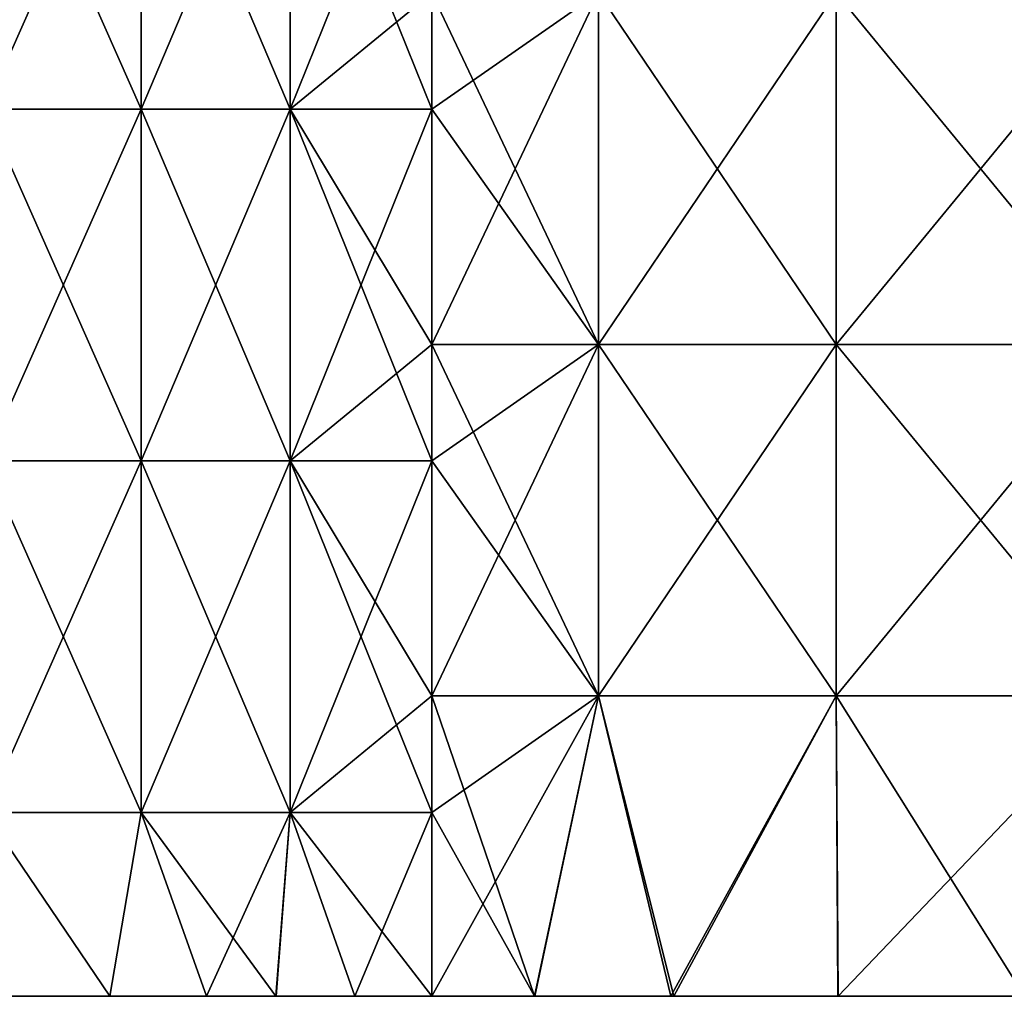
# Model space of a CAD drawing. Header units: inches. Extents: x -4.75 to 4.5, y 0 to 1.88.
# Tile 382 of 462: x 3.18 to 3.41, y 0 to 0.22. Entities that reach past the tile are written whole.
import ezdxf

# ---------------------------------------------------------------- set-up
doc = ezdxf.new("R2010")
doc.units = ezdxf.units.IN
doc.header["$LTSCALE"] = 101.851852
doc.header["$MEASUREMENT"] = 0
for name, color, linetype in [('1', 7, 'CONTINUOUS'), ('12', 7, 'CONTINUOUS'), ('35', 7, 'CONTINUOUS'), ('38', 7, 'CONTINUOUS')]:
    doc.layers.add(name, color=color, linetype=linetype)

msp = doc.modelspace()

# ---------------------------------------------------------------- linework, layer by layer
at = {"layer": '1', "color": 13, "linetype": 'Continuous', "true_color": 0xd67263}
for points in [[(3.11494, 0, 1.24125), (3.16157, 0, 1.16117), (3.19461, 0, 1.24125), (3.11494, 0, 1.24125)], [(3.11494, 0, 1.24125), (3.19461, 0, 1.24125), (3.17048, 0, 1.32133), (3.11494, 0, 1.24125)], [(3.11497, 0, -1.24123), (3.1705, 0, -1.32131), (3.19464, 0, -1.24123), (3.11497, 0, -1.24123)], [(3.11497, 0, -1.24123), (3.19464, 0, -1.24123), (3.16157, 0, -1.16115), (3.11497, 0, -1.24123)], [(3.17048, 0, 1.32133), (3.19547, 0, 1.40141), (3.1156, 0, 1.40141), (3.17048, 0, 1.32133)], [(3.1156, 0, 1.40141), (3.19547, 0, 1.40141), (3.15933, 0, 1.48149), (3.1156, 0, 1.40141)], [(3.1705, 0, -1.32131), (3.11561, 0, -1.40139), (3.19548, 0, -1.40139), (3.1705, 0, -1.32131)], [(3.11561, 0, -1.40139), (3.15934, 0, -1.48147), (3.19548, 0, -1.40139), (3.11561, 0, -1.40139)], [(3.20187, 0, -1.56182), (3.15934, 0, -1.48147), (3.12236, 0, -1.56155), (3.20187, 0, -1.56182)], [(3.12236, 0, 1.56157), (3.15933, 0, 1.48149), (3.20186, 0, 1.56183), (3.12236, 0, 1.56157)], [(3.12236, 0, 1.56157), (3.20186, 0, 1.56183), (3.16164, 0, 1.64177), (3.12236, 0, 1.56157)], [(3.20187, 0, -1.56182), (3.12236, 0, -1.56155), (3.16875, 0, -1.628), (3.20187, 0, -1.56182)], [(3.12962, 0, 1.08109), (3.13874, 0, 1.00101), (3.20917, 0, 1.08109), (3.12962, 0, 1.08109)], [(3.12962, 0, 1.08109), (3.20917, 0, 1.08109), (3.16157, 0, 1.16117), (3.12962, 0, 1.08109)], [(3.13874, 0, -1.00099), (3.12962, 0, -1.08107), (3.20917, 0, -1.08107), (3.13874, 0, -1.00099)], [(3.12962, 0, -1.08107), (3.16157, 0, -1.16115), (3.20917, 0, -1.08107), (3.12962, 0, -1.08107)], [(3.13874, 0, 1.00101), (3.1485, 0, 0.92093), (3.21869, 0, 1.00101), (3.13874, 0, 1.00101)], [(3.13874, 0, 1.00101), (3.21869, 0, 1.00101), (3.20917, 0, 1.08109), (3.13874, 0, 1.00101)], [(3.13874, 0, -1.00099), (3.21869, 0, -1.00099), (3.1485, 0, -0.92091), (3.13874, 0, -1.00099)], [(3.21869, 0, -1.00099), (3.13874, 0, -1.00099), (3.20917, 0, -1.08107), (3.21869, 0, -1.00099)], [(3.13952, 0, -0.68067), (3.14192, 0, -0.76075), (3.21945, 0, -0.68067), (3.13952, 0, -0.68067)], [(3.13952, 0, -0.68067), (3.21945, 0, -0.68067), (3.15083, 0, -0.60059), (3.13952, 0, -0.68067)], [(3.13953, 0, 0.68069), (3.15083, 0, 0.60061), (3.21945, 0, 0.68069), (3.13953, 0, 0.68069)], [(3.13953, 0, 0.68069), (3.21945, 0, 0.68069), (3.14192, 0, 0.76077), (3.13953, 0, 0.68069)], [(3.14181, 0, -0.04003), (3.14252, 0, -0.12011), (3.22159, 0, -0.04003), (3.14181, 0, -0.04003)], [(3.14181, 0, -0.04003), (3.22159, 0, -0.04003), (3.14181, 0, 0.04005), (3.14181, 0, -0.04003)], [(3.14181, 0, 0.04005), (3.22159, 0, -0.04003), (3.22159, 0, 0.04005), (3.14181, 0, 0.04005)], [(3.14181, 0, 0.04005), (3.22159, 0, 0.04005), (3.14252, 0, 0.12013), (3.14181, 0, 0.04005)], [(3.14192, 0, -0.76075), (3.14521, 0, -0.84083), (3.2217, 0, -0.76075), (3.14192, 0, -0.76075)], [(3.14192, 0, -0.76075), (3.2217, 0, -0.76075), (3.21945, 0, -0.68067), (3.14192, 0, -0.76075)], [(3.14192, 0, 0.76077), (3.21945, 0, 0.68069), (3.2217, 0, 0.76077), (3.14192, 0, 0.76077)], [(3.14192, 0, 0.76077), (3.2217, 0, 0.76077), (3.14521, 0, 0.84085), (3.14192, 0, 0.76077)], [(3.14252, 0, -0.12011), (3.14322, 0, -0.20019), (3.22226, 0, -0.12011), (3.14252, 0, -0.12011)], [(3.14252, 0, -0.12011), (3.22226, 0, -0.12011), (3.22159, 0, -0.04003), (3.14252, 0, -0.12011)], [(3.14252, 0, 0.12013), (3.22159, 0, 0.04005), (3.22226, 0, 0.12013), (3.14252, 0, 0.12013)], [(3.14252, 0, 0.12013), (3.22226, 0, 0.12013), (3.14322, 0, 0.20021), (3.14252, 0, 0.12013)], [(3.14322, 0, -0.20019), (3.14393, 0, -0.28027), (3.22293, 0, -0.20019), (3.14322, 0, -0.20019)], [(3.14322, 0, -0.20019), (3.22293, 0, -0.20019), (3.22226, 0, -0.12011), (3.14322, 0, -0.20019)], [(3.14322, 0, 0.20021), (3.22226, 0, 0.12013), (3.22293, 0, 0.20021), (3.14322, 0, 0.20021)], [(3.14322, 0, 0.20021), (3.22293, 0, 0.20021), (3.14393, 0, 0.28029), (3.14322, 0, 0.20021)], [(3.14393, 0, -0.28027), (3.14464, 0, -0.36035), (3.2236, 0, -0.28027), (3.14393, 0, -0.28027)], [(3.14393, 0, -0.28027), (3.2236, 0, -0.28027), (3.22293, 0, -0.20019), (3.14393, 0, -0.28027)], [(3.14393, 0, 0.28029), (3.22293, 0, 0.20021), (3.2236, 0, 0.28029), (3.14393, 0, 0.28029)], [(3.14393, 0, 0.28029), (3.2236, 0, 0.28029), (3.14464, 0, 0.36037), (3.14393, 0, 0.28029)], [(3.14464, 0, -0.36035), (3.14654, 0, -0.44043), (3.22426, 0, -0.36035), (3.14464, 0, -0.36035)], [(3.14464, 0, -0.36035), (3.22426, 0, -0.36035), (3.2236, 0, -0.28027), (3.14464, 0, -0.36035)], [(3.14464, 0, 0.36037), (3.2236, 0, 0.28029), (3.22426, 0, 0.36037), (3.14464, 0, 0.36037)], [(3.14464, 0, 0.36037), (3.22426, 0, 0.36037), (3.14654, 0, 0.44045), (3.14464, 0, 0.36037)], [(3.1485, 0, 0.92093), (3.14521, 0, 0.84085), (3.22479, 0, 0.84085), (3.1485, 0, 0.92093)], [(3.14521, 0, -0.84083), (3.1485, 0, -0.92091), (3.22479, 0, -0.84083), (3.14521, 0, -0.84083)], [(3.14521, 0, -0.84083), (3.22479, 0, -0.84083), (3.2217, 0, -0.76075), (3.14521, 0, -0.84083)], [(3.14521, 0, 0.84085), (3.2217, 0, 0.76077), (3.22479, 0, 0.84085), (3.14521, 0, 0.84085)], [(3.14654, 0, -0.44043), (3.14869, 0, -0.52051), (3.22605, 0, -0.44043), (3.14654, 0, -0.44043)], [(3.14654, 0, -0.44043), (3.22605, 0, -0.44043), (3.22426, 0, -0.36035), (3.14654, 0, -0.44043)], [(3.14654, 0, 0.44045), (3.22426, 0, 0.36037), (3.22605, 0, 0.44045), (3.14654, 0, 0.44045)], [(3.14654, 0, 0.44045), (3.22605, 0, 0.44045), (3.14869, 0, 0.52053), (3.14654, 0, 0.44045)], [(3.1485, 0, 0.92093), (3.22789, 0, 0.92093), (3.21869, 0, 1.00101), (3.1485, 0, 0.92093)], [(3.22789, 0, 0.92093), (3.1485, 0, 0.92093), (3.22479, 0, 0.84085), (3.22789, 0, 0.92093)], [(3.1485, 0, -0.92091), (3.21869, 0, -1.00099), (3.22789, 0, -0.92091), (3.1485, 0, -0.92091)], [(3.1485, 0, -0.92091), (3.22789, 0, -0.92091), (3.22479, 0, -0.84083), (3.1485, 0, -0.92091)], [(3.14869, 0, -0.52051), (3.15083, 0, -0.60059), (3.22807, 0, -0.52051), (3.14869, 0, -0.52051)], [(3.14869, 0, -0.52051), (3.22807, 0, -0.52051), (3.22605, 0, -0.44043), (3.14869, 0, -0.52051)], [(3.14869, 0, 0.52053), (3.22605, 0, 0.44045), (3.22807, 0, 0.52053), (3.14869, 0, 0.52053)], [(3.14869, 0, 0.52053), (3.22807, 0, 0.52053), (3.15083, 0, 0.60061), (3.14869, 0, 0.52053)], [(3.15083, 0, -0.60059), (3.21945, 0, -0.68067), (3.23009, 0, -0.60059), (3.15083, 0, -0.60059)], [(3.15083, 0, -0.60059), (3.23009, 0, -0.60059), (3.22807, 0, -0.52051), (3.15083, 0, -0.60059)], [(3.15083, 0, 0.60061), (3.22807, 0, 0.52053), (3.23009, 0, 0.60061), (3.15083, 0, 0.60061)], [(3.15083, 0, 0.60061), (3.23009, 0, 0.60061), (3.21945, 0, 0.68069), (3.15083, 0, 0.60061)], [(3.15933, 0, 1.48149), (3.19547, 0, 1.40141), (3.23971, 0, 1.48172), (3.15933, 0, 1.48149)], [(3.15933, 0, 1.48149), (3.23971, 0, 1.48172), (3.20186, 0, 1.56183), (3.15933, 0, 1.48149)], [(3.15934, 0, -1.48147), (3.23972, 0, -1.48171), (3.19548, 0, -1.40139), (3.15934, 0, -1.48147)], [(3.23972, 0, -1.48171), (3.15934, 0, -1.48147), (3.22385, 0, -1.51593), (3.23972, 0, -1.48171)], [(3.22385, 0, -1.51593), (3.15934, 0, -1.48147), (3.20187, 0, -1.56182), (3.22385, 0, -1.51593)], [(3.16157, 0, 1.16117), (3.20917, 0, 1.08109), (3.24118, 0, 1.16117), (3.16157, 0, 1.16117)], [(3.16157, 0, 1.16117), (3.24118, 0, 1.16117), (3.19461, 0, 1.24125), (3.16157, 0, 1.16117)], [(3.16157, 0, -1.16115), (3.19464, 0, -1.24123), (3.24119, 0, -1.16115), (3.16157, 0, -1.16115)], [(3.16157, 0, -1.16115), (3.24119, 0, -1.16115), (3.20917, 0, -1.08107), (3.16157, 0, -1.16115)], [(3.20186, 0, 1.56183), (3.16875, 0, 1.628), (3.16164, 0, 1.64177), (3.20186, 0, 1.56183)], [(3.17048, 0, 1.32133), (3.19461, 0, 1.24125), (3.25046, 0, 1.32133), (3.17048, 0, 1.32133)], [(3.17048, 0, 1.32133), (3.25046, 0, 1.32133), (3.19547, 0, 1.40141), (3.17048, 0, 1.32133)], [(3.1705, 0, -1.32131), (3.25047, 0, -1.32131), (3.19464, 0, -1.24123), (3.1705, 0, -1.32131)], [(3.25047, 0, -1.32131), (3.1705, 0, -1.32131), (3.19548, 0, -1.40139), (3.25047, 0, -1.32131)], [(3.19461, 0, 1.24125), (3.24118, 0, 1.16117), (3.27428, 0, 1.24125), (3.19461, 0, 1.24125)], [(3.19461, 0, 1.24125), (3.27428, 0, 1.24125), (3.25046, 0, 1.32133), (3.19461, 0, 1.24125)], [(3.19464, 0, -1.24123), (3.25047, 0, -1.32131), (3.27431, 0, -1.24123), (3.19464, 0, -1.24123)], [(3.19464, 0, -1.24123), (3.27431, 0, -1.24123), (3.24119, 0, -1.16115), (3.19464, 0, -1.24123)], [(3.25046, 0, 1.32133), (3.27518, 0, 1.40164), (3.19547, 0, 1.40141), (3.25046, 0, 1.32133)], [(3.19547, 0, 1.40141), (3.27518, 0, 1.40164), (3.23971, 0, 1.48172), (3.19547, 0, 1.40141)], [(3.25047, 0, -1.32131), (3.19548, 0, -1.40139), (3.27518, 0, -1.40164), (3.25047, 0, -1.32131)], [(3.25768, 0, -1.44181), (3.27518, 0, -1.40164), (3.19548, 0, -1.40139), (3.25768, 0, -1.44181)], [(3.23972, 0, -1.48171), (3.25768, 0, -1.44181), (3.19548, 0, -1.40139), (3.23972, 0, -1.48171)], [(3.23971, 0, 1.48172), (3.22385, 0, 1.51593), (3.20186, 0, 1.56183), (3.23971, 0, 1.48172)], [(3.20917, 0, 1.08109), (3.21869, 0, 1.00101), (3.28873, 0, 1.08109), (3.20917, 0, 1.08109)], [(3.20917, 0, 1.08109), (3.28873, 0, 1.08109), (3.24118, 0, 1.16117), (3.20917, 0, 1.08109)], [(3.21869, 0, -1.00099), (3.20917, 0, -1.08107), (3.28873, 0, -1.08107), (3.21869, 0, -1.00099)], [(3.20917, 0, -1.08107), (3.24119, 0, -1.16115), (3.28873, 0, -1.08107), (3.20917, 0, -1.08107)], [(3.21869, 0, 1.00101), (3.22789, 0, 0.92093), (3.29865, 0, 1.00101), (3.21869, 0, 1.00101)], [(3.21869, 0, 1.00101), (3.29865, 0, 1.00101), (3.28873, 0, 1.08109), (3.21869, 0, 1.00101)], [(3.21869, 0, -1.00099), (3.29865, 0, -1.00099), (3.22789, 0, -0.92091), (3.21869, 0, -1.00099)], [(3.29865, 0, -1.00099), (3.21869, 0, -1.00099), (3.28873, 0, -1.08107), (3.29865, 0, -1.00099)], [(3.21945, 0, -0.68067), (3.2217, 0, -0.76075), (3.29937, 0, -0.68067), (3.21945, 0, -0.68067)], [(3.21945, 0, -0.68067), (3.29937, 0, -0.68067), (3.23009, 0, -0.60059), (3.21945, 0, -0.68067)], [(3.21945, 0, 0.68069), (3.23009, 0, 0.60061), (3.29937, 0, 0.68069), (3.21945, 0, 0.68069)], [(3.21945, 0, 0.68069), (3.29937, 0, 0.68069), (3.2217, 0, 0.76077), (3.21945, 0, 0.68069)], [(3.22159, 0, -0.04003), (3.22226, 0, -0.12011), (3.30138, 0, -0.04003), (3.22159, 0, -0.04003)], [(3.22159, 0, -0.04003), (3.30138, 0, -0.04003), (3.22159, 0, 0.04005), (3.22159, 0, -0.04003)], [(3.22159, 0, 0.04005), (3.30138, 0, -0.04003), (3.30138, 0, 0.04005), (3.22159, 0, 0.04005)], [(3.22159, 0, 0.04005), (3.30138, 0, 0.04005), (3.22226, 0, 0.12013), (3.22159, 0, 0.04005)], [(3.2217, 0, -0.76075), (3.22479, 0, -0.84083), (3.30148, 0, -0.76075), (3.2217, 0, -0.76075)], [(3.2217, 0, -0.76075), (3.30148, 0, -0.76075), (3.29937, 0, -0.68067), (3.2217, 0, -0.76075)], [(3.2217, 0, 0.76077), (3.29937, 0, 0.68069), (3.30148, 0, 0.76077), (3.2217, 0, 0.76077)], [(3.2217, 0, 0.76077), (3.30148, 0, 0.76077), (3.22479, 0, 0.84085), (3.2217, 0, 0.76077)], [(3.22226, 0, -0.12011), (3.22293, 0, -0.20019), (3.30201, 0, -0.12011), (3.22226, 0, -0.12011)], [(3.22226, 0, -0.12011), (3.30201, 0, -0.12011), (3.30138, 0, -0.04003), (3.22226, 0, -0.12011)], [(3.22226, 0, 0.12013), (3.30138, 0, 0.04005), (3.30201, 0, 0.12013), (3.22226, 0, 0.12013)], [(3.22226, 0, 0.12013), (3.30201, 0, 0.12013), (3.22293, 0, 0.20021), (3.22226, 0, 0.12013)], [(3.22293, 0, -0.20019), (3.2236, 0, -0.28027), (3.30263, 0, -0.20019), (3.22293, 0, -0.20019)], [(3.22293, 0, -0.20019), (3.30263, 0, -0.20019), (3.30201, 0, -0.12011), (3.22293, 0, -0.20019)], [(3.22293, 0, 0.20021), (3.30201, 0, 0.12013), (3.30263, 0, 0.20021), (3.22293, 0, 0.20021)], [(3.22293, 0, 0.20021), (3.30263, 0, 0.20021), (3.2236, 0, 0.28029), (3.22293, 0, 0.20021)], [(3.2236, 0, -0.28027), (3.22426, 0, -0.36035), (3.30326, 0, -0.28027), (3.2236, 0, -0.28027)], [(3.2236, 0, -0.28027), (3.30326, 0, -0.28027), (3.30263, 0, -0.20019), (3.2236, 0, -0.28027)], [(3.2236, 0, 0.28029), (3.30263, 0, 0.20021), (3.30326, 0, 0.28029), (3.2236, 0, 0.28029)], [(3.2236, 0, 0.28029), (3.30326, 0, 0.28029), (3.22426, 0, 0.36037), (3.2236, 0, 0.28029)], [(3.22426, 0, -0.36035), (3.22605, 0, -0.44043), (3.30389, 0, -0.36035), (3.22426, 0, -0.36035)], [(3.22426, 0, -0.36035), (3.30389, 0, -0.36035), (3.30326, 0, -0.28027), (3.22426, 0, -0.36035)], [(3.22426, 0, 0.36037), (3.30326, 0, 0.28029), (3.30389, 0, 0.36037), (3.22426, 0, 0.36037)], [(3.22426, 0, 0.36037), (3.30389, 0, 0.36037), (3.22605, 0, 0.44045), (3.22426, 0, 0.36037)], [(3.22789, 0, 0.92093), (3.22479, 0, 0.84085), (3.30438, 0, 0.84085), (3.22789, 0, 0.92093)], [(3.22479, 0, -0.84083), (3.22789, 0, -0.92091), (3.30438, 0, -0.84083), (3.22479, 0, -0.84083)], [(3.22479, 0, -0.84083), (3.30438, 0, -0.84083), (3.30148, 0, -0.76075), (3.22479, 0, -0.84083)], [(3.22479, 0, 0.84085), (3.30148, 0, 0.76077), (3.30438, 0, 0.84085), (3.22479, 0, 0.84085)], [(3.22605, 0, -0.44043), (3.22807, 0, -0.52051), (3.30556, 0, -0.44043), (3.22605, 0, -0.44043)], [(3.22605, 0, -0.44043), (3.30556, 0, -0.44043), (3.30389, 0, -0.36035), (3.22605, 0, -0.44043)], [(3.22605, 0, 0.44045), (3.30389, 0, 0.36037), (3.30556, 0, 0.44045), (3.22605, 0, 0.44045)], [(3.22605, 0, 0.44045), (3.30556, 0, 0.44045), (3.22807, 0, 0.52053), (3.22605, 0, 0.44045)], [(3.22789, 0, 0.92093), (3.30728, 0, 0.92093), (3.29865, 0, 1.00101), (3.22789, 0, 0.92093)], [(3.30728, 0, 0.92093), (3.22789, 0, 0.92093), (3.30438, 0, 0.84085), (3.30728, 0, 0.92093)], [(3.22789, 0, -0.92091), (3.29865, 0, -1.00099), (3.30728, 0, -0.92091), (3.22789, 0, -0.92091)], [(3.22789, 0, -0.92091), (3.30728, 0, -0.92091), (3.30438, 0, -0.84083), (3.22789, 0, -0.92091)], [(3.22807, 0, -0.52051), (3.23009, 0, -0.60059), (3.30745, 0, -0.52051), (3.22807, 0, -0.52051)], [(3.22807, 0, -0.52051), (3.30745, 0, -0.52051), (3.30556, 0, -0.44043), (3.22807, 0, -0.52051)], [(3.22807, 0, 0.52053), (3.30556, 0, 0.44045), (3.30745, 0, 0.52053), (3.22807, 0, 0.52053)], [(3.22807, 0, 0.52053), (3.30745, 0, 0.52053), (3.23009, 0, 0.60061), (3.22807, 0, 0.52053)], [(3.23009, 0, -0.60059), (3.29937, 0, -0.68067), (3.30935, 0, -0.60059), (3.23009, 0, -0.60059)], [(3.23009, 0, -0.60059), (3.30935, 0, -0.60059), (3.30745, 0, -0.52051), (3.23009, 0, -0.60059)], [(3.23009, 0, 0.60061), (3.30745, 0, 0.52053), (3.30935, 0, 0.60061), (3.23009, 0, 0.60061)], [(3.23009, 0, 0.60061), (3.30935, 0, 0.60061), (3.29937, 0, 0.68069), (3.23009, 0, 0.60061)], [(3.23971, 0, 1.48172), (3.27518, 0, 1.40164), (3.25768, 0, 1.44182), (3.23971, 0, 1.48172)], [(3.24118, 0, 1.16117), (3.28873, 0, 1.08109), (3.32079, 0, 1.16117), (3.24118, 0, 1.16117)], [(3.24118, 0, 1.16117), (3.32079, 0, 1.16117), (3.27428, 0, 1.24125), (3.24118, 0, 1.16117)], [(3.24119, 0, -1.16115), (3.27431, 0, -1.24123), (3.3208, 0, -1.16115), (3.24119, 0, -1.16115)], [(3.24119, 0, -1.16115), (3.3208, 0, -1.16115), (3.28873, 0, -1.08107), (3.24119, 0, -1.16115)], [(3.25046, 0, 1.32133), (3.27428, 0, 1.24125), (3.32966, 0, 1.32183), (3.25046, 0, 1.32133)], [(3.27518, 0, 1.40164), (3.25046, 0, 1.32133), (3.29864, 0, 1.35891), (3.27518, 0, 1.40164)], [(3.29864, 0, 1.35891), (3.25046, 0, 1.32133), (3.32966, 0, 1.32183), (3.29864, 0, 1.35891)], [(3.25047, 0, -1.32131), (3.33034, 0, -1.32117), (3.27431, 0, -1.24123), (3.25047, 0, -1.32131)], [(3.25047, 0, -1.32131), (3.27518, 0, -1.40164), (3.29865, 0, -1.3589), (3.25047, 0, -1.32131)], [(3.25047, 0, -1.32131), (3.29865, 0, -1.3589), (3.33034, 0, -1.32117), (3.25047, 0, -1.32131)], [(3.27428, 0, 1.24125), (3.32079, 0, 1.16117), (3.35395, 0, 1.24125), (3.27428, 0, 1.24125)], [(3.27428, 0, 1.24125), (3.35395, 0, 1.24125), (3.32966, 0, 1.32183), (3.27428, 0, 1.24125)], [(3.27431, 0, -1.24123), (3.33034, 0, -1.32117), (3.35398, 0, -1.24123), (3.27431, 0, -1.24123)], [(3.27431, 0, -1.24123), (3.35398, 0, -1.24123), (3.3208, 0, -1.16115), (3.27431, 0, -1.24123)], [(3.28873, 0, 1.08109), (3.29865, 0, 1.00101), (3.36828, 0, 1.08109), (3.28873, 0, 1.08109)], [(3.28873, 0, 1.08109), (3.36828, 0, 1.08109), (3.32079, 0, 1.16117), (3.28873, 0, 1.08109)], [(3.29865, 0, -1.00099), (3.28873, 0, -1.08107), (3.36828, 0, -1.08107), (3.29865, 0, -1.00099)], [(3.28873, 0, -1.08107), (3.3208, 0, -1.16115), (3.36828, 0, -1.08107), (3.28873, 0, -1.08107)], [(3.29865, 0, 1.00101), (3.30728, 0, 0.92093), (3.3786, 0, 1.00101), (3.29865, 0, 1.00101)], [(3.29865, 0, 1.00101), (3.3786, 0, 1.00101), (3.36828, 0, 1.08109), (3.29865, 0, 1.00101)], [(3.29865, 0, -1.00099), (3.37861, 0, -1.00099), (3.30728, 0, -0.92091), (3.29865, 0, -1.00099)], [(3.37861, 0, -1.00099), (3.29865, 0, -1.00099), (3.36828, 0, -1.08107), (3.37861, 0, -1.00099)], [(3.29937, 0, -0.68067), (3.30148, 0, -0.76075), (3.37929, 0, -0.68067), (3.29937, 0, -0.68067)], [(3.29937, 0, -0.68067), (3.37929, 0, -0.68067), (3.30935, 0, -0.60059), (3.29937, 0, -0.68067)], [(3.29937, 0, 0.68069), (3.30935, 0, 0.60061), (3.37929, 0, 0.68069), (3.29937, 0, 0.68069)], [(3.29937, 0, 0.68069), (3.37929, 0, 0.68069), (3.30148, 0, 0.76077), (3.29937, 0, 0.68069)], [(3.30138, 0, -0.04003), (3.30201, 0, -0.12011), (3.38117, 0, -0.04003), (3.30138, 0, -0.04003)], [(3.30138, 0, -0.04003), (3.38117, 0, -0.04003), (3.30138, 0, 0.04005), (3.30138, 0, -0.04003)], [(3.30138, 0, 0.04005), (3.38117, 0, -0.04003), (3.38117, 0, 0.04005), (3.30138, 0, 0.04005)], [(3.30138, 0, 0.04005), (3.38117, 0, 0.04005), (3.30201, 0, 0.12013), (3.30138, 0, 0.04005)], [(3.30148, 0, -0.76075), (3.30438, 0, -0.84083), (3.38126, 0, -0.76075), (3.30148, 0, -0.76075)], [(3.30148, 0, -0.76075), (3.38126, 0, -0.76075), (3.37929, 0, -0.68067), (3.30148, 0, -0.76075)], [(3.30148, 0, 0.76077), (3.37929, 0, 0.68069), (3.38126, 0, 0.76077), (3.30148, 0, 0.76077)], [(3.30148, 0, 0.76077), (3.38126, 0, 0.76077), (3.30438, 0, 0.84085), (3.30148, 0, 0.76077)], [(3.30201, 0, -0.12011), (3.30263, 0, -0.20019), (3.38175, 0, -0.12011), (3.30201, 0, -0.12011)], [(3.30201, 0, -0.12011), (3.38175, 0, -0.12011), (3.38117, 0, -0.04003), (3.30201, 0, -0.12011)], [(3.30201, 0, 0.12013), (3.38117, 0, 0.04005), (3.38175, 0, 0.12013), (3.30201, 0, 0.12013)], [(3.30201, 0, 0.12013), (3.38175, 0, 0.12013), (3.30263, 0, 0.20021), (3.30201, 0, 0.12013)], [(3.30263, 0, -0.20019), (3.30326, 0, -0.28027), (3.38234, 0, -0.20019), (3.30263, 0, -0.20019)], [(3.30263, 0, -0.20019), (3.38234, 0, -0.20019), (3.38175, 0, -0.12011), (3.30263, 0, -0.20019)], [(3.30263, 0, 0.20021), (3.38175, 0, 0.12013), (3.38234, 0, 0.20021), (3.30263, 0, 0.20021)], [(3.30263, 0, 0.20021), (3.38234, 0, 0.20021), (3.30326, 0, 0.28029), (3.30263, 0, 0.20021)], [(3.30326, 0, -0.28027), (3.30389, 0, -0.36035), (3.38292, 0, -0.28027), (3.30326, 0, -0.28027)], [(3.30326, 0, -0.28027), (3.38292, 0, -0.28027), (3.38234, 0, -0.20019), (3.30326, 0, -0.28027)], [(3.30326, 0, 0.28029), (3.38234, 0, 0.20021), (3.38292, 0, 0.28029), (3.30326, 0, 0.28029)], [(3.30326, 0, 0.28029), (3.38292, 0, 0.28029), (3.30389, 0, 0.36037), (3.30326, 0, 0.28029)], [(3.30389, 0, -0.36035), (3.30556, 0, -0.44043), (3.38351, 0, -0.36035), (3.30389, 0, -0.36035)], [(3.30389, 0, -0.36035), (3.38351, 0, -0.36035), (3.38292, 0, -0.28027), (3.30389, 0, -0.36035)], [(3.30389, 0, 0.36037), (3.38292, 0, 0.28029), (3.38351, 0, 0.36037), (3.30389, 0, 0.36037)], [(3.30389, 0, 0.36037), (3.38351, 0, 0.36037), (3.30556, 0, 0.44045), (3.30389, 0, 0.36037)], [(3.30728, 0, 0.92093), (3.30438, 0, 0.84085), (3.38397, 0, 0.84085), (3.30728, 0, 0.92093)], [(3.30438, 0, -0.84083), (3.30728, 0, -0.92091), (3.38397, 0, -0.84083), (3.30438, 0, -0.84083)], [(3.30438, 0, -0.84083), (3.38397, 0, -0.84083), (3.38126, 0, -0.76075), (3.30438, 0, -0.84083)], [(3.30438, 0, 0.84085), (3.38126, 0, 0.76077), (3.38397, 0, 0.84085), (3.30438, 0, 0.84085)], [(3.30556, 0, -0.44043), (3.30745, 0, -0.52051), (3.38507, 0, -0.44043), (3.30556, 0, -0.44043)], [(3.30556, 0, -0.44043), (3.38507, 0, -0.44043), (3.38351, 0, -0.36035), (3.30556, 0, -0.44043)], [(3.30556, 0, 0.44045), (3.38351, 0, 0.36037), (3.38507, 0, 0.44045), (3.30556, 0, 0.44045)], [(3.30556, 0, 0.44045), (3.38507, 0, 0.44045), (3.30745, 0, 0.52053), (3.30556, 0, 0.44045)], [(3.30728, 0, 0.92093), (3.38668, 0, 0.92093), (3.3786, 0, 1.00101), (3.30728, 0, 0.92093)], [(3.38668, 0, 0.92093), (3.30728, 0, 0.92093), (3.38397, 0, 0.84085), (3.38668, 0, 0.92093)], [(3.30728, 0, -0.92091), (3.37861, 0, -1.00099), (3.38668, 0, -0.92091), (3.30728, 0, -0.92091)], [(3.30728, 0, -0.92091), (3.38668, 0, -0.92091), (3.38397, 0, -0.84083), (3.30728, 0, -0.92091)], [(3.30745, 0, -0.52051), (3.30935, 0, -0.60059), (3.38683, 0, -0.52051), (3.30745, 0, -0.52051)], [(3.30745, 0, -0.52051), (3.38683, 0, -0.52051), (3.38507, 0, -0.44043), (3.30745, 0, -0.52051)], [(3.30745, 0, 0.52053), (3.38507, 0, 0.44045), (3.38684, 0, 0.52053), (3.30745, 0, 0.52053)], [(3.30745, 0, 0.52053), (3.38684, 0, 0.52053), (3.30935, 0, 0.60061), (3.30745, 0, 0.52053)], [(3.30935, 0, -0.60059), (3.37929, 0, -0.68067), (3.3886, 0, -0.60059), (3.30935, 0, -0.60059)], [(3.30935, 0, -0.60059), (3.3886, 0, -0.60059), (3.38683, 0, -0.52051), (3.30935, 0, -0.60059)], [(3.30935, 0, 0.60061), (3.38684, 0, 0.52053), (3.3886, 0, 0.60061), (3.30935, 0, 0.60061)], [(3.30935, 0, 0.60061), (3.3886, 0, 0.60061), (3.37929, 0, 0.68069), (3.30935, 0, 0.60061)], [(3.32079, 0, 1.16117), (3.36828, 0, 1.08109), (3.40041, 0, 1.16117), (3.32079, 0, 1.16117)], [(3.32079, 0, 1.16117), (3.40041, 0, 1.16117), (3.35395, 0, 1.24125), (3.32079, 0, 1.16117)], [(3.3208, 0, -1.16115), (3.35398, 0, -1.24123), (3.40041, 0, -1.16115), (3.3208, 0, -1.16115)], [(3.3208, 0, -1.16115), (3.40041, 0, -1.16115), (3.36828, 0, -1.08107), (3.3208, 0, -1.16115)], [(3.32966, 0, 1.32183), (3.35395, 0, 1.24125), (3.36774, 0, 1.29108), (3.32966, 0, 1.32183)], [(3.33034, 0, -1.32117), (3.36775, 0, -1.29108), (3.35398, 0, -1.24123), (3.33034, 0, -1.32117)], [(3.35395, 0, 1.24125), (3.40041, 0, 1.16117), (3.43362, 0, 1.24125), (3.35395, 0, 1.24125)], [(3.35395, 0, 1.24125), (3.43362, 0, 1.24125), (3.36774, 0, 1.29108), (3.35395, 0, 1.24125)], [(3.36775, 0, -1.29108), (3.41022, 0, -1.26869), (3.35398, 0, -1.24123), (3.36775, 0, -1.29108)], [(3.35398, 0, -1.24123), (3.41022, 0, -1.26869), (3.43365, 0, -1.24123), (3.35398, 0, -1.24123)], [(3.35398, 0, -1.24123), (3.43365, 0, -1.24123), (3.40041, 0, -1.16115), (3.35398, 0, -1.24123)], [(3.36774, 0, 1.29108), (3.43362, 0, 1.24125), (3.41022, 0, 1.26869), (3.36774, 0, 1.29108)], [(3.36828, 0, 1.08109), (3.3786, 0, 1.00101), (3.44784, 0, 1.08109), (3.36828, 0, 1.08109)], [(3.36828, 0, 1.08109), (3.44784, 0, 1.08109), (3.40041, 0, 1.16117), (3.36828, 0, 1.08109)], [(3.37861, 0, -1.00099), (3.36828, 0, -1.08107), (3.44784, 0, -1.08107), (3.37861, 0, -1.00099)], [(3.36828, 0, -1.08107), (3.40041, 0, -1.16115), (3.44784, 0, -1.08107), (3.36828, 0, -1.08107)], [(3.3786, 0, 1.00101), (3.38668, 0, 0.92093), (3.45856, 0, 1.00101), (3.3786, 0, 1.00101)], [(3.3786, 0, 1.00101), (3.45856, 0, 1.00101), (3.44784, 0, 1.08109), (3.3786, 0, 1.00101)], [(3.37861, 0, -1.00099), (3.45856, 0, -1.00099), (3.38668, 0, -0.92091), (3.37861, 0, -1.00099)], [(3.45856, 0, -1.00099), (3.37861, 0, -1.00099), (3.44784, 0, -1.08107), (3.45856, 0, -1.00099)], [(3.37929, 0, -0.68067), (3.38126, 0, -0.76075), (3.45921, 0, -0.68067), (3.37929, 0, -0.68067)], [(3.37929, 0, -0.68067), (3.45921, 0, -0.68067), (3.3886, 0, -0.60059), (3.37929, 0, -0.68067)], [(3.37929, 0, 0.68069), (3.3886, 0, 0.60061), (3.45921, 0, 0.68069), (3.37929, 0, 0.68069)], [(3.37929, 0, 0.68069), (3.45921, 0, 0.68069), (3.38126, 0, 0.76077), (3.37929, 0, 0.68069)], [(3.38117, 0, -0.04003), (3.38175, 0, -0.12011), (3.46096, 0, -0.04003), (3.38117, 0, -0.04003)], [(3.38117, 0, -0.04003), (3.46096, 0, -0.04003), (3.38117, 0, 0.04005), (3.38117, 0, -0.04003)], [(3.38117, 0, 0.04005), (3.46096, 0, -0.04003), (3.46096, 0, 0.04005), (3.38117, 0, 0.04005)], [(3.38117, 0, 0.04005), (3.46096, 0, 0.04005), (3.38175, 0, 0.12013), (3.38117, 0, 0.04005)], [(3.38126, 0, -0.76075), (3.38397, 0, -0.84083), (3.46104, 0, -0.76075), (3.38126, 0, -0.76075)], [(3.38126, 0, -0.76075), (3.46104, 0, -0.76075), (3.45921, 0, -0.68067), (3.38126, 0, -0.76075)], [(3.38126, 0, 0.76077), (3.45921, 0, 0.68069), (3.46104, 0, 0.76077), (3.38126, 0, 0.76077)], [(3.38126, 0, 0.76077), (3.46104, 0, 0.76077), (3.38397, 0, 0.84085), (3.38126, 0, 0.76077)], [(3.38175, 0, -0.12011), (3.38234, 0, -0.20019), (3.4615, 0, -0.12011), (3.38175, 0, -0.12011)], [(3.38175, 0, -0.12011), (3.4615, 0, -0.12011), (3.46096, 0, -0.04003), (3.38175, 0, -0.12011)], [(3.38175, 0, 0.12013), (3.46096, 0, 0.04005), (3.4615, 0, 0.12013), (3.38175, 0, 0.12013)], [(3.38175, 0, 0.12013), (3.4615, 0, 0.12013), (3.38234, 0, 0.20021), (3.38175, 0, 0.12013)], [(3.38234, 0, -0.20019), (3.38292, 0, -0.28027), (3.46204, 0, -0.20019), (3.38234, 0, -0.20019)], [(3.38234, 0, -0.20019), (3.46204, 0, -0.20019), (3.4615, 0, -0.12011), (3.38234, 0, -0.20019)], [(3.38234, 0, 0.20021), (3.4615, 0, 0.12013), (3.46204, 0, 0.20021), (3.38234, 0, 0.20021)], [(3.38234, 0, 0.20021), (3.46204, 0, 0.20021), (3.38292, 0, 0.28029), (3.38234, 0, 0.20021)], [(3.38292, 0, -0.28027), (3.38351, 0, -0.36035), (3.46258, 0, -0.28027), (3.38292, 0, -0.28027)], [(3.38292, 0, -0.28027), (3.46258, 0, -0.28027), (3.46204, 0, -0.20019), (3.38292, 0, -0.28027)], [(3.38292, 0, 0.28029), (3.46204, 0, 0.20021), (3.46258, 0, 0.28029), (3.38292, 0, 0.28029)], [(3.38292, 0, 0.28029), (3.46258, 0, 0.28029), (3.38351, 0, 0.36037), (3.38292, 0, 0.28029)], [(3.38351, 0, -0.36035), (3.38507, 0, -0.44043), (3.46313, 0, -0.36035), (3.38351, 0, -0.36035)], [(3.38351, 0, -0.36035), (3.46313, 0, -0.36035), (3.46258, 0, -0.28027), (3.38351, 0, -0.36035)], [(3.38351, 0, 0.36037), (3.46258, 0, 0.28029), (3.46313, 0, 0.36037), (3.38351, 0, 0.36037)], [(3.38351, 0, 0.36037), (3.46313, 0, 0.36037), (3.38507, 0, 0.44045), (3.38351, 0, 0.36037)], [(3.38668, 0, 0.92093), (3.38397, 0, 0.84085), (3.46356, 0, 0.84085), (3.38668, 0, 0.92093)], [(3.38397, 0, -0.84083), (3.38668, 0, -0.92091), (3.46356, 0, -0.84083), (3.38397, 0, -0.84083)], [(3.38397, 0, -0.84083), (3.46356, 0, -0.84083), (3.46104, 0, -0.76075), (3.38397, 0, -0.84083)], [(3.38397, 0, 0.84085), (3.46104, 0, 0.76077), (3.46356, 0, 0.84085), (3.38397, 0, 0.84085)], [(3.38507, 0, -0.44043), (3.38683, 0, -0.52051), (3.46458, 0, -0.44043), (3.38507, 0, -0.44043)], [(3.38507, 0, -0.44043), (3.46458, 0, -0.44043), (3.46313, 0, -0.36035), (3.38507, 0, -0.44043)], [(3.38507, 0, 0.44045), (3.46313, 0, 0.36037), (3.46458, 0, 0.44045), (3.38507, 0, 0.44045)], [(3.38507, 0, 0.44045), (3.46458, 0, 0.44045), (3.38684, 0, 0.52053), (3.38507, 0, 0.44045)], [(3.38668, 0, 0.92093), (3.46607, 0, 0.92093), (3.45856, 0, 1.00101), (3.38668, 0, 0.92093)], [(3.46607, 0, 0.92093), (3.38668, 0, 0.92093), (3.46356, 0, 0.84085), (3.46607, 0, 0.92093)], [(3.38668, 0, -0.92091), (3.45856, 0, -1.00099), (3.46607, 0, -0.92091), (3.38668, 0, -0.92091)], [(3.38668, 0, -0.92091), (3.46607, 0, -0.92091), (3.46356, 0, -0.84083), (3.38668, 0, -0.92091)], [(3.38683, 0, -0.52051), (3.3886, 0, -0.60059), (3.46622, 0, -0.52051), (3.38683, 0, -0.52051)], [(3.38683, 0, -0.52051), (3.46622, 0, -0.52051), (3.46458, 0, -0.44043), (3.38683, 0, -0.52051)], [(3.38684, 0, 0.52053), (3.46458, 0, 0.44045), (3.46622, 0, 0.52053), (3.38684, 0, 0.52053)], [(3.38684, 0, 0.52053), (3.46622, 0, 0.52053), (3.3886, 0, 0.60061), (3.38684, 0, 0.52053)], [(3.3886, 0, -0.60059), (3.45921, 0, -0.68067), (3.46786, 0, -0.60059), (3.3886, 0, -0.60059)], [(3.3886, 0, -0.60059), (3.46786, 0, -0.60059), (3.46622, 0, -0.52051), (3.3886, 0, -0.60059)], [(3.3886, 0, 0.60061), (3.46622, 0, 0.52053), (3.46786, 0, 0.60061), (3.3886, 0, 0.60061)], [(3.3886, 0, 0.60061), (3.46786, 0, 0.60061), (3.45921, 0, 0.68069), (3.3886, 0, 0.60061)], [(3.40041, 0, 1.16117), (3.44784, 0, 1.08109), (3.48002, 0, 1.16117), (3.40041, 0, 1.16117)], [(3.40041, 0, 1.16117), (3.48002, 0, 1.16117), (3.43362, 0, 1.24125), (3.40041, 0, 1.16117)], [(3.40041, 0, -1.16115), (3.43365, 0, -1.24123), (3.48003, 0, -1.16115), (3.40041, 0, -1.16115)], [(3.40041, 0, -1.16115), (3.48003, 0, -1.16115), (3.44784, 0, -1.08107), (3.40041, 0, -1.16115)]]:
    msp.add_3dface(points, dxfattribs=at)
at = {"layer": '12', "color": 13, "linetype": 'Continuous', "true_color": 0xd67263}
for points in [[(3.20901, 0.28214, 1.54714), (3.17349, 0.28214, 1.61875), (3.20901, 0.20206, 1.54714), (3.20901, 0.28214, 1.54714)], [(3.20901, 0.20206, 1.54714), (3.17349, 0.28214, 1.61875), (3.17349, 0.20206, 1.61875), (3.20901, 0.20206, 1.54714)], [(3.17349, 0.28214, -1.61875), (3.20901, 0.28214, -1.54714), (3.17349, 0.20206, -1.61875), (3.17349, 0.28214, -1.61875)], [(3.17349, 0.20206, -1.61875), (3.20901, 0.28214, -1.54714), (3.20901, 0.20206, -1.54714), (3.17349, 0.20206, -1.61875)], [(3.24291, 0.28214, 1.47476), (3.20901, 0.28214, 1.54714), (3.24291, 0.20206, 1.47476), (3.24291, 0.28214, 1.47476)], [(3.24291, 0.20206, 1.47476), (3.20901, 0.28214, 1.54714), (3.20901, 0.20206, 1.54714), (3.24291, 0.20206, 1.47476)], [(3.20901, 0.28214, -1.54714), (3.24291, 0.28214, -1.47476), (3.20901, 0.20206, -1.54714), (3.20901, 0.28214, -1.54714)], [(3.20901, 0.20206, -1.54714), (3.24291, 0.28214, -1.47476), (3.24291, 0.20206, -1.47476), (3.20901, 0.20206, -1.54714)], [(3.27518, 0.22856, 1.40164), (3.24291, 0.28214, 1.47476), (3.27518, 0.20206, 1.40164), (3.27518, 0.22856, 1.40164)], [(3.27518, 0.20206, 1.40164), (3.24291, 0.28214, 1.47476), (3.24291, 0.20206, 1.47476), (3.27518, 0.20206, 1.40164)], [(3.24291, 0.28214, -1.47476), (3.27518, 0.28214, -1.40164), (3.24291, 0.20206, -1.47476), (3.24291, 0.28214, -1.47476)], [(3.24291, 0.20206, -1.47476), (3.27518, 0.28214, -1.40164), (3.27518, 0.22856, -1.40164), (3.24291, 0.20206, -1.47476)], [(3.27518, 0.20206, -1.40164), (3.24291, 0.20206, -1.47476), (3.27518, 0.22856, -1.40164), (3.27518, 0.20206, -1.40164)], [(3.20901, 0.20206, 1.54714), (3.17349, 0.20206, 1.61875), (3.20901, 0.12198, 1.54714), (3.20901, 0.20206, 1.54714)], [(3.20901, 0.12198, 1.54714), (3.17349, 0.20206, 1.61875), (3.17349, 0.12198, 1.61875), (3.20901, 0.12198, 1.54714)], [(3.17349, 0.20206, -1.61875), (3.20901, 0.20206, -1.54714), (3.17349, 0.12198, -1.61875), (3.17349, 0.20206, -1.61875)], [(3.17349, 0.12198, -1.61875), (3.20901, 0.20206, -1.54714), (3.20901, 0.12198, -1.54714), (3.17349, 0.12198, -1.61875)], [(3.24291, 0.20206, 1.47476), (3.20901, 0.20206, 1.54714), (3.24291, 0.12198, 1.47476), (3.24291, 0.20206, 1.47476)], [(3.24291, 0.12198, 1.47476), (3.20901, 0.20206, 1.54714), (3.20901, 0.12198, 1.54714), (3.24291, 0.12198, 1.47476)], [(3.20901, 0.20206, -1.54714), (3.24291, 0.20206, -1.47476), (3.20901, 0.12198, -1.54714), (3.20901, 0.20206, -1.54714)], [(3.20901, 0.12198, -1.54714), (3.24291, 0.20206, -1.47476), (3.24291, 0.12198, -1.47476), (3.20901, 0.12198, -1.54714)], [(3.27518, 0.20206, 1.40164), (3.24291, 0.20206, 1.47476), (3.27518, 0.14848, 1.40164), (3.27518, 0.20206, 1.40164)], [(3.27518, 0.14848, 1.40164), (3.24291, 0.20206, 1.47476), (3.27518, 0.12198, 1.40164), (3.27518, 0.14848, 1.40164)], [(3.27518, 0.12198, 1.40164), (3.24291, 0.20206, 1.47476), (3.24291, 0.12198, 1.47476), (3.27518, 0.12198, 1.40164)], [(3.24291, 0.20206, -1.47476), (3.27518, 0.20206, -1.40164), (3.24291, 0.12198, -1.47476), (3.24291, 0.20206, -1.47476)], [(3.24291, 0.12198, -1.47476), (3.27518, 0.20206, -1.40164), (3.27518, 0.14848, -1.40164), (3.24291, 0.12198, -1.47476)], [(3.27518, 0.12198, -1.40164), (3.24291, 0.12198, -1.47476), (3.27518, 0.14848, -1.40164), (3.27518, 0.12198, -1.40164)], [(3.20901, 0.12198, 1.54714), (3.17349, 0.12198, 1.61875), (3.20901, 0.0419, 1.54714), (3.20901, 0.12198, 1.54714)], [(3.20901, 0.0419, 1.54714), (3.17349, 0.12198, 1.61875), (3.17349, 0.0419, 1.61875), (3.20901, 0.0419, 1.54714)], [(3.17349, 0.12198, -1.61875), (3.20901, 0.12198, -1.54714), (3.17349, 0.0419, -1.61875), (3.17349, 0.12198, -1.61875)], [(3.17349, 0.0419, -1.61875), (3.20901, 0.12198, -1.54714), (3.20901, 0.0419, -1.54714), (3.17349, 0.0419, -1.61875)], [(3.24291, 0.12198, 1.47476), (3.20901, 0.12198, 1.54714), (3.24291, 0.0419, 1.47476), (3.24291, 0.12198, 1.47476)], [(3.24291, 0.0419, 1.47476), (3.20901, 0.12198, 1.54714), (3.20901, 0.0419, 1.54714), (3.24291, 0.0419, 1.47476)], [(3.20901, 0.12198, -1.54714), (3.24291, 0.12198, -1.47476), (3.20901, 0.0419, -1.54714), (3.20901, 0.12198, -1.54714)], [(3.20901, 0.0419, -1.54714), (3.24291, 0.12198, -1.47476), (3.24291, 0.0419, -1.47476), (3.20901, 0.0419, -1.54714)], [(3.27518, 0.12198, 1.40164), (3.24291, 0.12198, 1.47476), (3.27518, 0.0684, 1.40164), (3.27518, 0.12198, 1.40164)], [(3.27518, 0.0684, 1.40164), (3.24291, 0.12198, 1.47476), (3.27518, 0.0419, 1.40164), (3.27518, 0.0684, 1.40164)], [(3.27518, 0.0419, 1.40164), (3.24291, 0.12198, 1.47476), (3.24291, 0.0419, 1.47476), (3.27518, 0.0419, 1.40164)], [(3.24291, 0.12198, -1.47476), (3.27518, 0.12198, -1.40164), (3.24291, 0.0419, -1.47476), (3.24291, 0.12198, -1.47476)], [(3.24291, 0.0419, -1.47476), (3.27518, 0.12198, -1.40164), (3.27518, 0.0684, -1.40164), (3.24291, 0.0419, -1.47476)], [(3.27518, 0.0419, -1.40164), (3.24291, 0.0419, -1.47476), (3.27518, 0.0684, -1.40164), (3.27518, 0.0419, -1.40164)], [(3.16875, 0, 1.628), (3.20186, 0, 1.56183), (3.17349, 0.0419, 1.61875), (3.16875, 0, 1.628)], [(3.20187, 0, -1.56182), (3.16875, 0, -1.628), (3.17349, 0.0419, -1.61875), (3.20187, 0, -1.56182)], [(3.20186, 0, 1.56183), (3.20901, 0.0419, 1.54714), (3.17349, 0.0419, 1.61875), (3.20186, 0, 1.56183)], [(3.20187, 0, -1.56182), (3.17349, 0.0419, -1.61875), (3.20901, 0.0419, -1.54714), (3.20187, 0, -1.56182)], [(3.20186, 0, 1.56183), (3.22385, 0, 1.51593), (3.20901, 0.0419, 1.54714), (3.20186, 0, 1.56183)], [(3.22385, 0, -1.51593), (3.20187, 0, -1.56182), (3.20901, 0.0419, -1.54714), (3.22385, 0, -1.51593)], [(3.22385, 0, 1.51593), (3.23971, 0, 1.48172), (3.20901, 0.0419, 1.54714), (3.22385, 0, 1.51593)], [(3.23971, 0, 1.48172), (3.24291, 0.0419, 1.47476), (3.20901, 0.0419, 1.54714), (3.23971, 0, 1.48172)], [(3.22385, 0, -1.51593), (3.20901, 0.0419, -1.54714), (3.24291, 0.0419, -1.47476), (3.22385, 0, -1.51593)], [(3.23972, 0, -1.48171), (3.22385, 0, -1.51593), (3.24291, 0.0419, -1.47476), (3.23972, 0, -1.48171)], [(3.23971, 0, 1.48172), (3.25768, 0, 1.44182), (3.24291, 0.0419, 1.47476), (3.23971, 0, 1.48172)], [(3.25768, 0, -1.44181), (3.23972, 0, -1.48171), (3.24291, 0.0419, -1.47476), (3.25768, 0, -1.44181)], [(3.25768, 0, -1.44181), (3.24291, 0.0419, -1.47476), (3.27518, 0.0419, -1.40164), (3.25768, 0, -1.44181)], [(3.25768, 0, 1.44182), (3.27518, 0, 1.40164), (3.24291, 0.0419, 1.47476), (3.25768, 0, 1.44182)], [(3.27518, 0, 1.40164), (3.27518, 0.0419, 1.40164), (3.24291, 0.0419, 1.47476), (3.27518, 0, 1.40164)], [(3.27518, 0, -1.40164), (3.25768, 0, -1.44181), (3.27518, 0.0419, -1.40164), (3.27518, 0, -1.40164)]]:
    msp.add_3dface(points, dxfattribs=at)
at = {"layer": '35', "color": 13, "linetype": 'Continuous', "true_color": 0xd67263}
for points in [[(3.27518, 0.22856, 1.40164), (3.27518, 0.20206, 1.40164), (3.31316, 0.14848, 1.33972), (3.27518, 0.22856, 1.40164)], [(3.31316, 0.22856, 1.33972), (3.27518, 0.22856, 1.40164), (3.31316, 0.14848, 1.33972), (3.31316, 0.22856, 1.33972)], [(3.36734, 0.22856, 1.29133), (3.31316, 0.22856, 1.33972), (3.36734, 0.14848, 1.29133), (3.36734, 0.22856, 1.29133)], [(3.36734, 0.14848, 1.29133), (3.31316, 0.22856, 1.33972), (3.31316, 0.14848, 1.33972), (3.36734, 0.14848, 1.29133)], [(3.43315, 0.22856, 1.26055), (3.36734, 0.22856, 1.29133), (3.43315, 0.14848, 1.26055), (3.43315, 0.22856, 1.26055)], [(3.43315, 0.14848, 1.26055), (3.36734, 0.22856, 1.29133), (3.36734, 0.14848, 1.29133), (3.43315, 0.14848, 1.26055)], [(3.27518, 0.20206, 1.40164), (3.27518, 0.14848, 1.40164), (3.31316, 0.14848, 1.33972), (3.27518, 0.20206, 1.40164)], [(3.27518, 0.14848, 1.40164), (3.27518, 0.12198, 1.40164), (3.31316, 0.0684, 1.33972), (3.27518, 0.14848, 1.40164)], [(3.31316, 0.14848, 1.33972), (3.27518, 0.14848, 1.40164), (3.31316, 0.0684, 1.33972), (3.31316, 0.14848, 1.33972)], [(3.36734, 0.14848, 1.29133), (3.31316, 0.14848, 1.33972), (3.36734, 0.0684, 1.29133), (3.36734, 0.14848, 1.29133)], [(3.36734, 0.0684, 1.29133), (3.31316, 0.14848, 1.33972), (3.31316, 0.0684, 1.33972), (3.36734, 0.0684, 1.29133)], [(3.43315, 0.14848, 1.26055), (3.36734, 0.14848, 1.29133), (3.43315, 0.0684, 1.26055), (3.43315, 0.14848, 1.26055)], [(3.43315, 0.0684, 1.26055), (3.36734, 0.14848, 1.29133), (3.36734, 0.0684, 1.29133), (3.43315, 0.0684, 1.26055)], [(3.27518, 0.12198, 1.40164), (3.27518, 0.0684, 1.40164), (3.31316, 0.0684, 1.33972), (3.27518, 0.12198, 1.40164)], [(3.27518, 0.0684, 1.40164), (3.27518, 0.0419, 1.40164), (3.29864, 0, 1.35891), (3.27518, 0.0684, 1.40164)], [(3.27518, 0.0684, 1.40164), (3.29864, 0, 1.35891), (3.31316, 0.0684, 1.33972), (3.27518, 0.0684, 1.40164)], [(3.29864, 0, 1.35891), (3.32966, 0, 1.32183), (3.31316, 0.0684, 1.33972), (3.29864, 0, 1.35891)], [(3.32966, 0, 1.32183), (3.36734, 0.0684, 1.29133), (3.31316, 0.0684, 1.33972), (3.32966, 0, 1.32183)], [(3.32966, 0, 1.32183), (3.36774, 0, 1.29108), (3.36734, 0.0684, 1.29133), (3.32966, 0, 1.32183)], [(3.36774, 0, 1.29108), (3.41022, 0, 1.26869), (3.36734, 0.0684, 1.29133), (3.36774, 0, 1.29108)], [(3.41022, 0, 1.26869), (3.43315, 0.0684, 1.26055), (3.36734, 0.0684, 1.29133), (3.41022, 0, 1.26869)], [(3.27518, 0, 1.40164), (3.29864, 0, 1.35891), (3.27518, 0.0419, 1.40164), (3.27518, 0, 1.40164)]]:
    msp.add_3dface(points, dxfattribs=at)
at = {"layer": '38', "color": 13, "linetype": 'Continuous', "true_color": 0xd67263}
for points in [[(3.27518, 0.20206, -1.40164), (3.27518, 0.22856, -1.40164), (3.31316, 0.22856, -1.33972), (3.27518, 0.20206, -1.40164)], [(3.27518, 0.14848, -1.40164), (3.27518, 0.20206, -1.40164), (3.31316, 0.22856, -1.33972), (3.27518, 0.14848, -1.40164)], [(3.27518, 0.14848, -1.40164), (3.31316, 0.22856, -1.33972), (3.31316, 0.14848, -1.33972), (3.27518, 0.14848, -1.40164)], [(3.31316, 0.22856, -1.33972), (3.36734, 0.22856, -1.29133), (3.31316, 0.14848, -1.33972), (3.31316, 0.22856, -1.33972)], [(3.31316, 0.14848, -1.33972), (3.36734, 0.22856, -1.29133), (3.36734, 0.14848, -1.29133), (3.31316, 0.14848, -1.33972)], [(3.36734, 0.22856, -1.29133), (3.43315, 0.22856, -1.26055), (3.36734, 0.14848, -1.29133), (3.36734, 0.22856, -1.29133)], [(3.36734, 0.14848, -1.29133), (3.43315, 0.22856, -1.26055), (3.43315, 0.14848, -1.26055), (3.36734, 0.14848, -1.29133)], [(3.27518, 0.12198, -1.40164), (3.27518, 0.14848, -1.40164), (3.31316, 0.14848, -1.33972), (3.27518, 0.12198, -1.40164)], [(3.27518, 0.0684, -1.40164), (3.27518, 0.12198, -1.40164), (3.31316, 0.14848, -1.33972), (3.27518, 0.0684, -1.40164)], [(3.27518, 0.0684, -1.40164), (3.31316, 0.14848, -1.33972), (3.31316, 0.0684, -1.33972), (3.27518, 0.0684, -1.40164)], [(3.31316, 0.14848, -1.33972), (3.36734, 0.14848, -1.29133), (3.31316, 0.0684, -1.33972), (3.31316, 0.14848, -1.33972)], [(3.31316, 0.0684, -1.33972), (3.36734, 0.14848, -1.29133), (3.36734, 0.0684, -1.29133), (3.31316, 0.0684, -1.33972)], [(3.36734, 0.14848, -1.29133), (3.43315, 0.14848, -1.26055), (3.36734, 0.0684, -1.29133), (3.36734, 0.14848, -1.29133)], [(3.36734, 0.0684, -1.29133), (3.43315, 0.14848, -1.26055), (3.43315, 0.0684, -1.26055), (3.36734, 0.0684, -1.29133)], [(3.27518, 0, -1.40164), (3.27518, 0.0419, -1.40164), (3.31316, 0.0684, -1.33972), (3.27518, 0, -1.40164)], [(3.29865, 0, -1.3589), (3.27518, 0, -1.40164), (3.31316, 0.0684, -1.33972), (3.29865, 0, -1.3589)], [(3.27518, 0.0419, -1.40164), (3.27518, 0.0684, -1.40164), (3.31316, 0.0684, -1.33972), (3.27518, 0.0419, -1.40164)], [(3.33034, 0, -1.32117), (3.29865, 0, -1.3589), (3.31316, 0.0684, -1.33972), (3.33034, 0, -1.32117)], [(3.33034, 0, -1.32117), (3.31316, 0.0684, -1.33972), (3.36734, 0.0684, -1.29133), (3.33034, 0, -1.32117)], [(3.36775, 0, -1.29108), (3.33034, 0, -1.32117), (3.36734, 0.0684, -1.29133), (3.36775, 0, -1.29108)], [(3.36775, 0, -1.29108), (3.36734, 0.0684, -1.29133), (3.43315, 0.0684, -1.26055), (3.36775, 0, -1.29108)], [(3.41022, 0, -1.26869), (3.36775, 0, -1.29108), (3.43315, 0.0684, -1.26055), (3.41022, 0, -1.26869)]]:
    msp.add_3dface(points, dxfattribs=at)

doc.saveas('drawing.dxf')
